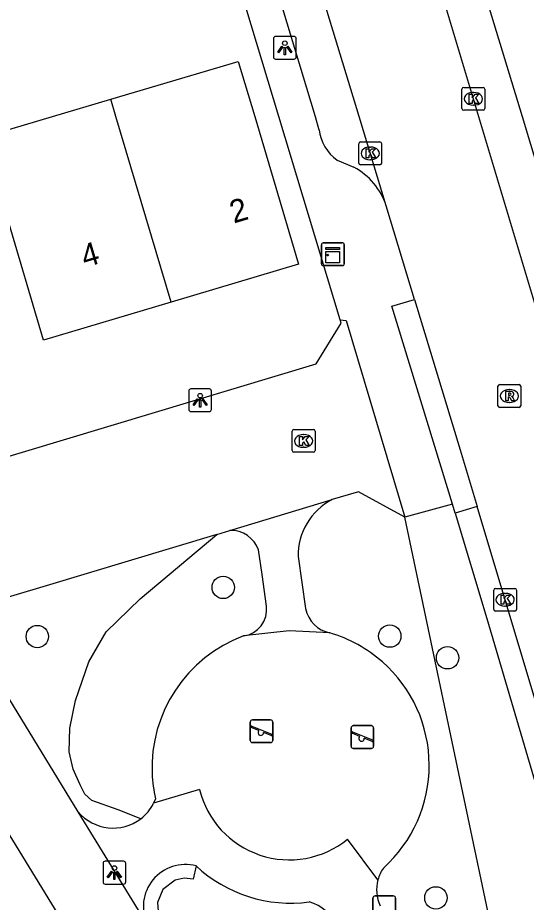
# Model space of a CAD drawing. Extents: x 157767 to 159171, y 387842 to 389425.
# Drawn here: x 158365.68 to 158387.96, y 388465.56 to 388504.34 of the extents above; entities that cross this region are included whole.
import ezdxf

# ---------------------------------------------------------------- set-up
doc = ezdxf.new("R2010")
doc.units = 0
for name, color, linetype in [('IMGEO_Afvalbak', 7, 'Continuous'), ('IMGEO_Boom', 7, 'Continuous'), ('IMGEO_Groenvoorziening', 7, 'Continuous'), ('IMGEO_Haag', 7, 'Continuous'), ('IMGEO_Kast', 7, 'Continuous'), ('IMGEO_Kolk', 7, 'Continuous'), ('IMGEO_Lichtpunt', 7, 'Continuous'), ('IMGEO_Pand', 7, 'Continuous'), ('IMGEO_Pand_nummerreeks', 7, 'Continuous'), ('IMGEO_Rijbaan_lokaal_open', 7, 'Continuous'), ('IMGEO_Rioolput', 7, 'Continuous'), ('IMGEO_Speelvoorziening', 7, 'Continuous'), ('IMGEO_Voetpad_open', 7, 'Continuous')]:
    doc.layers.add(name, color=color, linetype=linetype)

msp = doc.modelspace()

# ---------------------------------------------------------------- linework, layer by layer
at = {"layer": 'IMGEO_Afvalbak'}
for p, q in [((158381.339, 388465.839), (158382.129, 388465.839)), ((158382.129, 388465.839), (158381.339, 388465.839)), ((158381.239, 388464.939), (158381.239, 388465.739)), ((158381.239, 388465.739), (158381.239, 388464.939)), ((158382.229, 388465.739), (158382.229, 388464.939)), ((158382.229, 388464.939), (158382.229, 388465.739))]:
    msp.add_line(p, q, dxfattribs=at)
for centre, start, end in [((158381.339, 388465.739), 90, 180), ((158381.339, 388465.739), 90, 180), ((158382.129, 388465.739), 0, 90), ((158382.129, 388465.739), 360, 90)]:
    msp.add_arc(centre, 0.1, start, end, dxfattribs=at)
at = {"layer": 'IMGEO_Boom'}
for centre in [(158374.678, 388479.361), (158366.533, 388477.208), (158381.977, 388477.225), (158384.505, 388476.275), (158383.994, 388465.751)]:
    msp.add_circle(centre, 0.489, dxfattribs=at)
at = {"layer": 'IMGEO_Groenvoorziening'}
for points in [[(158387.837, 388457.747), (158382.634, 388482.447)], [(158371.065, 388469.222), (158370.07, 388469.604), (158368.93, 388470.018), (158368.619, 388470.295), (158368.412, 388470.709), (158368.101, 388471.4), (158367.929, 388472.16), (158367.963, 388473.196), (158368.205, 388474.405), (158368.792, 388476.097), (158369.552, 388477.41), (158371.037, 388478.86), (158374.394, 388481.687)], [(158371.715, 388470.097), (158371.629, 388469.901)]]:
    msp.add_lwpolyline(points, dxfattribs=at)
for centre, radius, start, end in [((158377.735, 388471.449), 6.178, 110.5748, 182.326), ((158377.645, 388471.544), 6.067, 48.604, 73.6714), ((158377.653, 388471.56), 6.05, 311.9311, 48.5635), ((158377.808, 388471.505), 6.253, 182.8122, 193.0107), ((158383.076, 388466.11), 1.675, 145.4805, 165.151)]:
    msp.add_arc(centre, radius, start, end, dxfattribs=at)
at = {"layer": 'IMGEO_Haag'}
msp.add_lwpolyline([(158373.491, 388467.151), (158373.367, 388466.564), (158372.961, 388466.609), (158372.574, 388466.53), (158372.032, 388466.122), (158371.793, 388465.553), (158371.842, 388464.98), (158378.226, 388454.507), (158378.587, 388454.335), (158378.952, 388454.393), (158381.52, 388455.907)], dxfattribs=at)
at = {"layer": 'IMGEO_Kast'}
for p, q in [((158379.053, 388494.467), (158379.894, 388494.467)), ((158379.894, 388494.467), (158379.053, 388494.467)), ((158378.978, 388493.542), (158378.978, 388494.383)), ((158378.978, 388494.383), (158378.978, 388493.542)), ((158379.978, 388494.392), (158379.978, 388493.551)), ((158379.978, 388493.551), (158379.978, 388494.392)), ((158379.903, 388493.467), (158379.062, 388493.467)), ((158379.062, 388493.467), (158379.903, 388493.467))]:
    msp.add_line(p, q, dxfattribs=at)
for points in [[(158379.173, 388494.257), (158379.773, 388494.257), (158379.773, 388494.172), (158379.173, 388494.172), (158379.173, 388494.257)], [(158379.173, 388494.082), (158379.773, 388494.082), (158379.773, 388493.593), (158379.173, 388493.593), (158379.173, 388494.082)]]:
    msp.add_lwpolyline(points, dxfattribs=at)
msp.add_circle((158379.257, 388493.931), 0.0377, dxfattribs=at)
for centre, start, end in [((158379.056, 388494.389), 92.4484, 184.2845), ((158379.056, 388494.389), 92.4484, 184.2845), ((158379.9, 388494.389), 2.4484, 94.2845), ((158379.9, 388494.389), 2.4484, 94.2845), ((158379.056, 388493.545), 182.4484, 274.2845), ((158379.056, 388493.545), 182.4484, 274.2845), ((158379.9, 388493.545), 272.4484, 4.2845), ((158379.9, 388493.545), 272.4484, 4.2845)]:
    msp.add_arc(centre, 0.0779, start, end, dxfattribs=at)
at = {"layer": 'IMGEO_Kolk'}
for p, q in [((158385.138, 388500.355), (158385.138, 388501.207)), ((158385.213, 388501.281), (158386.065, 388501.281)), ((158385.626, 388501.061), (158385.651, 388501.061)), ((158386.139, 388501.207), (158386.139, 388500.355)), ((158385.649, 388500.501), (158385.624, 388500.501)), ((158386.065, 388500.281), (158385.213, 388500.281)), ((158380.619, 388497.962), (158380.619, 388498.814)), ((158380.694, 388498.888), (158381.546, 388498.888)), ((158381.62, 388498.814), (158381.62, 388497.962)), ((158381.107, 388498.668), (158381.132, 388498.668)), ((158381.13, 388498.108), (158381.105, 388498.108)), ((158381.546, 388497.888), (158380.694, 388497.888)), ((158377.701, 388485.358), (158377.701, 388486.21)), ((158377.776, 388486.284), (158378.628, 388486.284)), ((158378.189, 388486.064), (158378.214, 388486.064)), ((158378.702, 388486.21), (158378.702, 388485.358)), ((158378.628, 388485.284), (158377.776, 388485.284)), ((158378.212, 388485.504), (158378.187, 388485.504)), ((158386.529, 388478.394), (158386.529, 388479.246)), ((158386.604, 388479.32), (158387.456, 388479.32)), ((158387.017, 388479.1), (158387.042, 388479.1)), ((158387.53, 388479.246), (158387.53, 388478.394)), ((158387.456, 388478.32), (158386.604, 388478.32)), ((158387.04, 388478.54), (158387.015, 388478.54))]:
    msp.add_line(p, q, dxfattribs=at)
for points in [[(158385.138, 388500.355), (158385.138, 388501.207)], [(158385.213, 388501.281), (158386.065, 388501.281)], [(158386.139, 388501.207), (158386.139, 388500.355)], [(158385.459, 388500.981), (158385.582, 388500.981), (158385.582, 388500.83), (158385.712, 388500.981), (158385.876, 388500.981), (158385.73, 388500.83), (158385.883, 388500.581), (158385.731, 388500.581), (158385.646, 388500.745), (158385.582, 388500.678), (158385.582, 388500.581), (158385.459, 388500.581), (158385.459, 388500.981)], [(158386.065, 388500.281), (158385.213, 388500.281)], [(158380.619, 388497.962), (158380.619, 388498.814)], [(158380.694, 388498.888), (158381.546, 388498.888)], [(158381.62, 388498.814), (158381.62, 388497.962)], [(158380.94, 388498.588), (158381.063, 388498.588), (158381.063, 388498.437), (158381.193, 388498.588), (158381.357, 388498.588), (158381.211, 388498.437), (158381.364, 388498.188), (158381.212, 388498.188), (158381.127, 388498.352), (158381.063, 388498.285), (158381.063, 388498.188), (158380.94, 388498.188), (158380.94, 388498.588)], [(158381.546, 388497.888), (158380.694, 388497.888)], [(158377.701, 388485.358), (158377.701, 388486.21)], [(158377.776, 388486.284), (158378.628, 388486.284)], [(158378.022, 388485.984), (158378.145, 388485.984), (158378.145, 388485.833), (158378.275, 388485.984), (158378.439, 388485.984), (158378.293, 388485.833), (158378.446, 388485.584), (158378.294, 388485.584), (158378.209, 388485.748), (158378.145, 388485.681), (158378.145, 388485.584), (158378.022, 388485.584), (158378.022, 388485.984)], [(158378.702, 388486.21), (158378.702, 388485.358)], [(158378.628, 388485.284), (158377.776, 388485.284)], [(158386.529, 388478.394), (158386.529, 388479.246)], [(158386.604, 388479.32), (158387.456, 388479.32)], [(158386.85, 388479.02), (158386.973, 388479.02), (158386.973, 388478.869), (158387.103, 388479.02), (158387.267, 388479.02), (158387.121, 388478.869), (158387.274, 388478.62), (158387.122, 388478.62), (158387.037, 388478.784), (158386.973, 388478.717), (158386.973, 388478.62), (158386.85, 388478.62), (158386.85, 388479.02)], [(158387.53, 388479.246), (158387.53, 388478.394)], [(158387.456, 388478.32), (158386.604, 388478.32)]]:
    msp.add_lwpolyline(points, dxfattribs=at)
for centre, start, end in [((158385.215, 388501.205), 91.552, 178.448), ((158385.215, 388501.205), 91.552, 178.448), ((158386.063, 388501.205), 1.552, 88.448), ((158386.063, 388501.205), 1.552, 88.448), ((158385.215, 388500.357), 181.552, 268.448), ((158385.215, 388500.357), 181.552, 268.448), ((158386.063, 388500.357), 271.552, 358.448), ((158386.063, 388500.357), 271.552, 358.448), ((158380.696, 388498.812), 91.552, 178.448), ((158380.696, 388498.812), 91.552, 178.448), ((158381.544, 388498.812), 1.552, 88.448), ((158381.544, 388498.812), 1.552, 88.448), ((158380.696, 388497.964), 181.552, 268.448), ((158380.696, 388497.964), 181.552, 268.448), ((158381.544, 388497.964), 271.552, 358.448), ((158381.544, 388497.964), 271.552, 358.448), ((158377.778, 388486.208), 91.552, 178.448), ((158377.778, 388486.208), 91.552, 178.448), ((158378.626, 388486.208), 1.552, 88.448), ((158378.626, 388486.208), 1.552, 88.448), ((158377.778, 388485.36), 181.552, 268.448), ((158377.778, 388485.36), 181.552, 268.448), ((158378.626, 388485.36), 271.552, 358.448), ((158378.626, 388485.36), 271.552, 358.448), ((158386.606, 388479.244), 91.552, 178.448), ((158386.606, 388479.244), 91.552, 178.448), ((158387.454, 388479.244), 1.552, 88.448), ((158387.454, 388479.244), 1.552, 88.448), ((158386.606, 388478.396), 181.552, 268.448), ((158386.606, 388478.396), 181.552, 268.448), ((158387.454, 388478.396), 271.552, 358.448), ((158387.454, 388478.396), 271.552, 358.448)]:
    msp.add_arc(centre, 0.0765, start, end, dxfattribs=at)
for centre, major_axis, ratio, start_param, end_param in [((158385.625, 388500.781), (-0.387, 0.002), 0.722429, 4.712389, 7.853982), ((158385.65, 388500.781), (-0.39, 0.002), 0.717154, 1.570796, 4.712389), ((158381.106, 388498.388), (-0.387, 0.002), 0.722429, 4.712389, 7.853982), ((158381.131, 388498.388), (-0.39, 0.002), 0.717154, 1.570796, 4.712389), ((158378.188, 388485.784), (-0.387, 0.002), 0.722429, 4.712389, 7.853982), ((158378.213, 388485.784), (-0.39, 0.002), 0.717154, 1.570796, 4.712389), ((158387.016, 388478.82), (-0.387, 0.002), 0.722429, 4.712389, 7.853982), ((158387.041, 388478.82), (-0.39, 0.002), 0.717154, 1.570796, 4.712389)]:
    msp.add_ellipse(centre, major_axis=major_axis, ratio=ratio, start_param=start_param, end_param=end_param, dxfattribs=at)
at = {"layer": 'IMGEO_Lichtpunt'}
for p, q in [((158376.879, 388503.422), (158376.879, 388502.615)), ((158376.879, 388503.422), (158376.879, 388502.615)), ((158377.781, 388503.517), (158376.973, 388503.517)), ((158377.781, 388503.517), (158376.973, 388503.517)), ((158377.875, 388502.615), (158377.875, 388503.422)), ((158377.875, 388502.615), (158377.875, 388503.422)), ((158376.973, 388502.521), (158377.781, 388502.521)), ((158376.973, 388502.521), (158377.781, 388502.521)), ((158373.169, 388487.969), (158373.169, 388487.162)), ((158373.169, 388487.969), (158373.169, 388487.162)), ((158374.071, 388488.064), (158373.263, 388488.064)), ((158374.071, 388488.064), (158373.263, 388488.064)), ((158374.165, 388487.162), (158374.165, 388487.969)), ((158374.165, 388487.162), (158374.165, 388487.969)), ((158373.263, 388487.068), (158374.071, 388487.068)), ((158373.263, 388487.068), (158374.071, 388487.068)), ((158370.316, 388467.354), (158369.508, 388467.354)), ((158370.316, 388467.354), (158369.508, 388467.354)), ((158369.414, 388467.259), (158369.414, 388466.452)), ((158369.414, 388467.259), (158369.414, 388466.452)), ((158370.41, 388466.452), (158370.41, 388467.259)), ((158370.41, 388466.452), (158370.41, 388467.259)), ((158369.508, 388466.358), (158370.316, 388466.358)), ((158369.508, 388466.358), (158370.316, 388466.358))]:
    msp.add_line(p, q, dxfattribs=at)
for points in [[(158377.253, 388503.086), (158377.292, 388503.058), (158377.104, 388502.796), (158377.066, 388502.823), (158377.253, 388503.086)], [(158377.355, 388503.038), (158377.402, 388503.038), (158377.402, 388502.716), (158377.355, 388502.716), (158377.355, 388503.038)], [(158377.465, 388503.058), (158377.503, 388503.085), (158377.69, 388502.823), (158377.651, 388502.795), (158377.465, 388503.058)], [(158373.543, 388487.633), (158373.582, 388487.605), (158373.394, 388487.343), (158373.356, 388487.37), (158373.543, 388487.633)], [(158373.645, 388487.585), (158373.692, 388487.585), (158373.692, 388487.263), (158373.645, 388487.263), (158373.645, 388487.585)], [(158373.755, 388487.605), (158373.793, 388487.632), (158373.98, 388487.37), (158373.941, 388487.342), (158373.755, 388487.605)], [(158369.788, 388466.923), (158369.827, 388466.895), (158369.639, 388466.633), (158369.601, 388466.66), (158369.788, 388466.923)], [(158369.89, 388466.875), (158369.937, 388466.875), (158369.937, 388466.553), (158369.89, 388466.553), (158369.89, 388466.875)], [(158370, 388466.895), (158370.038, 388466.922), (158370.225, 388466.66), (158370.186, 388466.632), (158370, 388466.895)]]:
    msp.add_lwpolyline(points, dxfattribs=at)
for centre in [(158377.378, 388503.22), (158373.668, 388487.767), (158369.913, 388467.057)]:
    msp.add_circle(centre, 0.0994, dxfattribs=at)
for centre, start, end in [((158376.973, 388503.422), 90, 180), ((158376.973, 388503.422), 90, 180), ((158377.781, 388503.422), 0, 90), ((158377.781, 388503.422), 0, 90), ((158376.973, 388502.615), 180, 270), ((158376.973, 388502.615), 180, 270), ((158377.781, 388502.615), 270, 0), ((158377.781, 388502.615), 270, 360), ((158373.263, 388487.969), 90, 180), ((158373.263, 388487.969), 90, 180), ((158374.071, 388487.969), 0, 90), ((158374.071, 388487.969), 0, 90), ((158373.263, 388487.162), 180, 270), ((158373.263, 388487.162), 180, 270), ((158374.071, 388487.162), 270, 0), ((158374.071, 388487.162), 270, 360), ((158369.508, 388467.259), 90, 180), ((158369.508, 388467.259), 90, 180), ((158370.316, 388467.259), 0, 90), ((158370.316, 388467.259), 0, 90), ((158369.508, 388466.452), 180, 270), ((158369.508, 388466.452), 180, 270), ((158370.316, 388466.452), 270, 0), ((158370.316, 388466.452), 270, 360)]:
    msp.add_arc(centre, 0.0946, start, end, dxfattribs=at)
at = {"layer": 'IMGEO_Pand'}
for points in [[(158369.753, 388500.761), (158375.339, 388502.422), (158376.059, 388500), (158377.983, 388493.528), (158372.4, 388491.868)], [(158360.504, 388500.908), (158363.402, 388501.77), (158363.929, 388500), (158364.194, 388499.108), (158367.194, 388500), (158369.753, 388500.761)], [(158372.4, 388491.868), (158369.98, 388500), (158369.753, 388500.761)], [(158372.4, 388491.868), (158366.813, 388490.206), (158365.18, 388495.699), (158362.309, 388494.845)]]:
    msp.add_lwpolyline(points, dxfattribs=at)
at = {"layer": 'IMGEO_Rijbaan_lokaal_open'}
for points in [[(158383.586, 388507.617), (158401.064, 388449.291)], [(158381.817, 388496.094), (158380.632, 388500), (158378.766, 388506.154)], [(158383.063, 388491.986), (158381.817, 388496.094)], [(158383.063, 388491.986), (158385.062, 388485.394), (158385.805, 388482.914)], [(158360.636, 388483.708), (158378.748, 388489.164), (158379.851, 388490.943), (158379.808, 388491.087)], [(158379.808, 388491.087), (158380.065, 388491.06), (158382.634, 388482.447)], [(158382.634, 388482.447), (158380.606, 388483.556), (158379.446, 388483.21)], [(158374.972, 388481.861), (158379.446, 388483.21)], [(158396.302, 388447.864), (158385.805, 388482.914)], [(158374.394, 388481.687), (158366.919, 388479.436), (158364.221, 388478.624), (158363.886, 388478.411)], [(158374.394, 388481.687), (158374.972, 388481.861)]]:
    msp.add_lwpolyline(points, dxfattribs=at)
at = {"layer": 'IMGEO_Rioolput'}
for p, q in [((158386.715, 388487.326), (158386.715, 388488.178)), ((158386.79, 388488.252), (158387.642, 388488.252)), ((158387.203, 388488.032), (158387.228, 388488.032)), ((158387.716, 388488.178), (158387.716, 388487.326)), ((158387.642, 388487.252), (158386.79, 388487.252)), ((158387.226, 388487.472), (158387.201, 388487.472))]:
    msp.add_line(p, q, dxfattribs=at)
for points in [[(158386.715, 388487.326), (158386.715, 388488.178)], [(158386.79, 388488.252), (158387.642, 388488.252)], [(158387.304, 388487.95), (158387.052, 388487.952), (158387.052, 388487.552)], [(158387.716, 388488.178), (158387.716, 388487.326)], [(158387.052, 388487.552), (158387.176, 388487.552), (158387.176, 388487.714), (158387.187, 388487.714)], [(158387.23, 388487.871), (158387.176, 388487.871), (158387.176, 388487.79)], [(158387.176, 388487.79), (158387.228, 388487.79)], [(158387.234, 388487.685), (158387.305, 388487.552), (158387.445, 388487.552), (158387.38, 388487.678)], [(158387.642, 388487.252), (158386.79, 388487.252)]]:
    msp.add_lwpolyline(points, dxfattribs=at)
for centre, radius, start, end in [((158386.792, 388488.176), 0.0765, 91.552, 178.448), ((158386.792, 388488.176), 0.0765, 91.552, 178.448), ((158387.236, 388487.775), 0.0964, 77.0061, 93.1865), ((158387.303, 388487.84), 0.109, 350.3612, 89.416), ((158387.64, 388488.176), 0.0765, 1.552, 88.448), ((158387.64, 388488.176), 0.0765, 1.552, 88.448), ((158387.186, 388487.661), 0.0533, 26.0293, 88.6989), ((158387.212, 388487.979), 0.19, 274.7715, 282.9687), ((158387.25, 388487.832), 0.0378, 276.6634, 79.6772), ((158387.301, 388487.84), 0.112, 277.5842, 350.9817), ((158387.285, 388487.625), 0.108, 29.5134, 73.7905), ((158386.792, 388487.328), 0.0765, 181.552, 268.448), ((158386.792, 388487.328), 0.0765, 181.552, 268.448), ((158387.64, 388487.328), 0.0765, 271.552, 358.448), ((158387.64, 388487.328), 0.0765, 271.552, 358.448)]:
    msp.add_arc(centre, radius, start, end, dxfattribs=at)
for centre, major_axis, ratio, start_param, end_param in [((158387.202, 388487.752), (-0.387, 0.002), 0.722429, 4.712389, 7.853982), ((158387.227, 388487.752), (-0.39, 0.002), 0.717154, 1.570796, 4.712389)]:
    msp.add_ellipse(centre, major_axis=major_axis, ratio=ratio, start_param=start_param, end_param=end_param, dxfattribs=at)
at = {"layer": 'IMGEO_Speelvoorziening'}
for p, q in [((158375.961, 388473.555), (158376.751, 388473.555)), ((158376.751, 388473.555), (158375.961, 388473.555)), ((158375.861, 388472.655), (158375.861, 388473.455)), ((158375.861, 388473.455), (158375.861, 388472.655)), ((158376.244, 388473.083), (158375.905, 388473.22)), ((158375.93, 388473.28), (158376.806, 388472.927)), ((158376.851, 388473.455), (158376.851, 388472.655)), ((158376.851, 388472.655), (158376.851, 388473.455)), ((158380.279, 388472.4), (158380.279, 388473.2)), ((158380.279, 388473.2), (158380.279, 388472.4)), ((158380.379, 388473.3), (158381.169, 388473.3)), ((158381.169, 388473.3), (158380.379, 388473.3)), ((158381.269, 388473.2), (158381.269, 388472.4)), ((158381.269, 388472.4), (158381.269, 388473.2)), ((158376.782, 388472.867), (158376.442, 388473.004)), ((158380.662, 388472.828), (158380.323, 388472.965)), ((158380.348, 388473.025), (158381.224, 388472.672)), ((158381.2, 388472.612), (158380.86, 388472.749)), ((158376.751, 388472.555), (158375.961, 388472.555)), ((158375.961, 388472.555), (158376.751, 388472.555)), ((158381.169, 388472.3), (158380.379, 388472.3)), ((158380.379, 388472.3), (158381.169, 388472.3))]:
    msp.add_line(p, q, dxfattribs=at)
for centre, radius, start, end in [((158375.961, 388473.455), 0.1, 90, 180), ((158375.961, 388473.455), 0.1, 90, 180), ((158376.751, 388473.455), 0.1, 0, 90), ((158376.751, 388473.455), 0.1, 360, 90), ((158375.918, 388473.25), 0.0327, 68.078, 248.078), ((158380.379, 388473.2), 0.1, 90, 180), ((158380.379, 388473.2), 0.1, 90, 180), ((158381.169, 388473.2), 0.1, 0, 90), ((158381.169, 388473.2), 0.1, 360, 90), ((158376.323, 388472.993), 0.12, 130.9928, 5.1632), ((158376.794, 388472.897), 0.0327, 248.078, 68.078), ((158380.336, 388472.995), 0.0327, 68.078, 248.078), ((158380.741, 388472.738), 0.12, 130.9928, 5.1632), ((158375.961, 388472.655), 0.1, 180, 270), ((158375.961, 388472.655), 0.1, 180, 270), ((158376.751, 388472.655), 0.1, 270, 0), ((158376.751, 388472.655), 0.1, 270, 0), ((158380.379, 388472.4), 0.1, 180, 270), ((158380.379, 388472.4), 0.1, 180, 270), ((158381.169, 388472.4), 0.1, 270, 0), ((158381.169, 388472.4), 0.1, 270, 0), ((158381.212, 388472.642), 0.0327, 248.078, 68.078)]:
    msp.add_arc(centre, radius, start, end, dxfattribs=at)
at = {"layer": 'IMGEO_Voetpad_open'}
for points in [[(158379.808, 388491.087), (158377.122, 388500), (158371.804, 388517.649)], [(158373.839, 388516.106), (158378.702, 388500), (158378.875, 388499.427)], [(158385.765, 388506.636), (158387.769, 388500), (158392.348, 388484.817), (158402.584, 388450.649)], [(158379.667, 388498.088), (158380.402, 388497.779)], [(158384.721, 388483.015), (158382.067, 388491.685), (158383.063, 388491.986)], [(158384.721, 388483.015), (158382.634, 388482.447)], [(158384.839, 388482.622), (158384.721, 388483.015)], [(158385.805, 388482.914), (158384.839, 388482.622)], [(158384.839, 388482.622), (158386.228, 388478.005), (158391.623, 388459.705)], [(158376.576, 388478.544), (158376.38, 388479.927), (158376.227, 388481.002)], [(158377.962, 388480.716), (158378.286, 388478.43)], [(158368.328, 388469.526), (158363.169, 388477.953)], [(158379.351, 388477.366), (158377.572, 388477.455), (158375.564, 388477.233)], [(158387.122, 388432.9), (158360.606, 388476.208)], [(158373.646, 388470.501), (158371.629, 388469.901)], [(158371.364, 388464.566), (158368.328, 388469.526)], [(158381.457, 388466.539), (158380.125, 388468.323)]]:
    msp.add_lwpolyline(points, dxfattribs=at)
for centre, radius, start, end in [((158380.866, 388499.701), 2.009, 187.8282, 233.3793), ((158379.037, 388495.196), 2.922, 17.9029, 62.1417), ((158380.73, 388480.757), 2.769, 117.6364, 180.8559), ((158375.01, 388480.57), 1.292, 19.545, 91.6747), ((158375.413, 388478.395), 1.172, 277.3894, 7.2794), ((158379.625, 388478.705), 1.367, 191.6136, 258.4402), ((158377.574, 388471.461), 4.044, 193.7377, 309.1009), ((158369.848, 388470.806), 1.998, 307.5234, 333.0483), ((158369.855, 388470.799), 1.988, 219.8252, 307.499), ((158373.022, 388465.37), 1.842, 75.2379, 205.8654), ((158377.629, 388471.575), 6.057, 226.9137, 277.7632), ((158383.096, 388466.101), 1.697, 165.0456, 204.1465), ((158378.003, 388463.902), 1.729, 20.4056, 75.1052)]:
    msp.add_arc(centre, radius, start, end, dxfattribs=at)

# ---------------------------------------------------------------- texts
at = {"layer": 'IMGEO_Pand_nummerreeks'}
for s, rotation, p in [('2', 16.5627, (158375.137, 388495.31)), ('4', 16.5665, (158368.624, 388493.374))]:
    msp.add_text(s, height=1, rotation=rotation, dxfattribs=at).set_placement(p)

doc.saveas('drawing.dxf')
